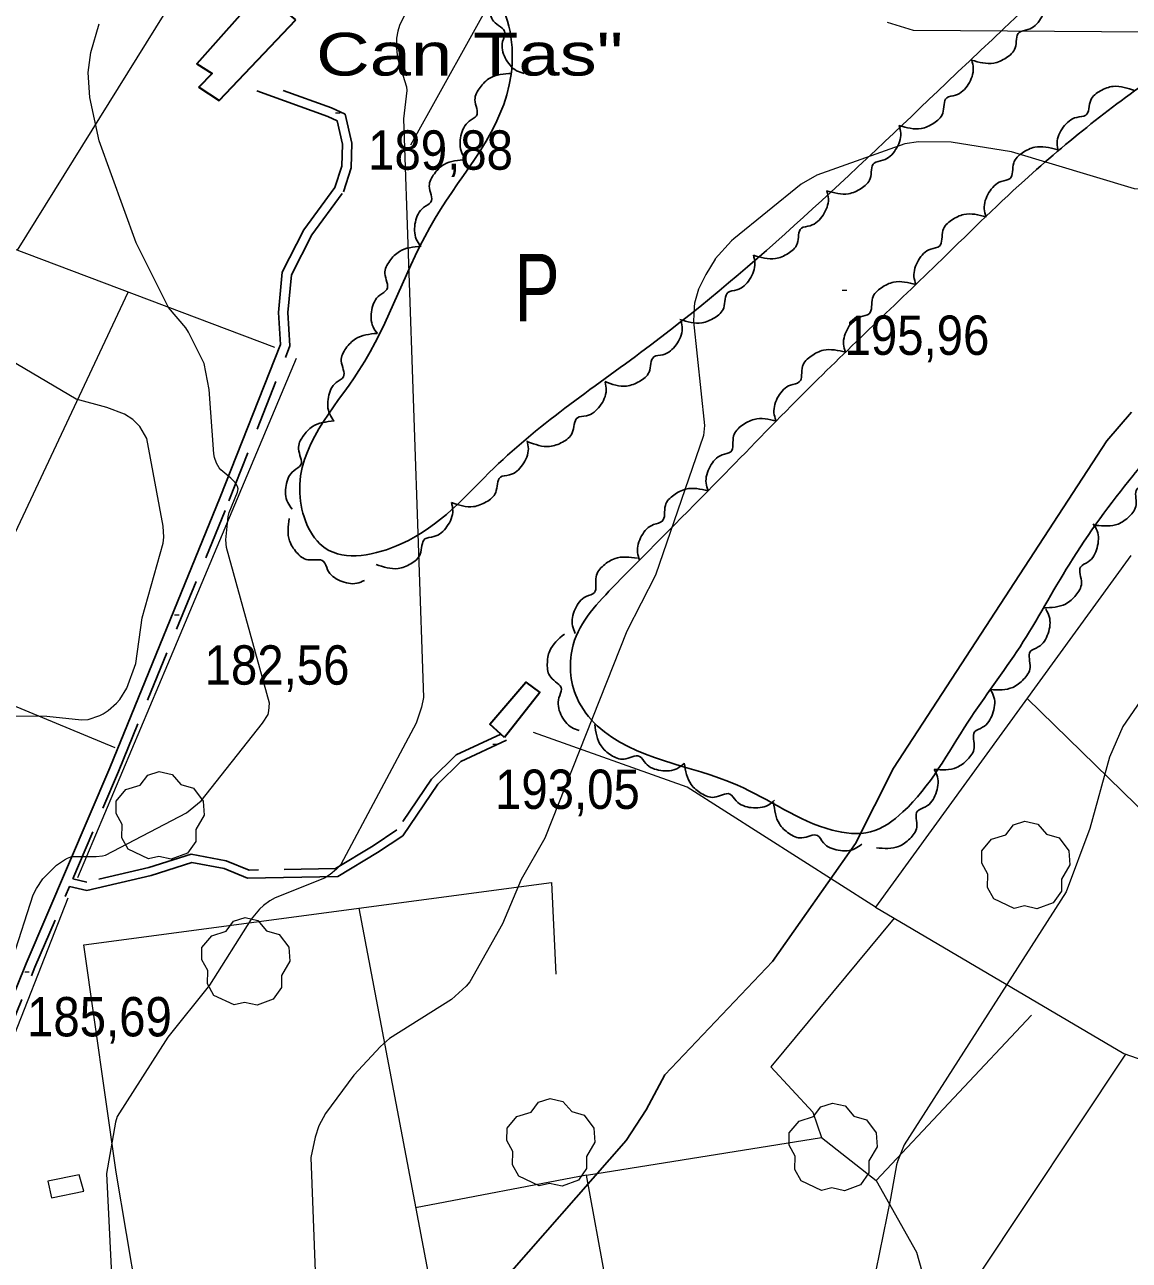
# Model space of a CAD drawing. Extents: x 480269 to 484877, y 4383588 to 4386804.
# Drawn here: x 482052.3 to 482297.9, y 4385114.4 to 4385389.2 of the extents above; entities that cross this region are included whole.
import ezdxf
from ezdxf.enums import TextEntityAlignment as Align

# ---------------------------------------------------------------- set-up
doc = ezdxf.new("R2010")
doc.units = 0
doc.header["$LTSCALE"] = 3.8
doc.linetypes.add('MEDIUM_DASHED', pattern=[4.5, 3, -1.5])
for name, color, linetype, lineweight in [('27', 7, 'Continuous', 25), ('29', 7, 'Continuous', 13), ('38', 7, 'Continuous', 25), ('47', 7, 'Continuous', 35), ('51', 7, 'Continuous', 13), ('7', 7, 'Continuous', 13), ('8', 7, 'Continuous', 25), ('9', 7, 'Continuous', 13)]:
    doc.layers.add(name, color=color, linetype=linetype, lineweight=lineweight)
doc.layers.add('31', color=7, linetype='Continuous')
doc.layers.add('5', color=7, linetype='Continuous')

msp = doc.modelspace()

# ---------------------------------------------------------------- linework, layer by layer
at = {"layer": '27'}
for points in [[(482134.14, 4385639.56), (482145.42, 4385616.05), (482167.98, 4385611.34), (482199.94, 4385629.21), (482256.34, 4385654.6), (482299.58, 4385676.23), (482309.92, 4385675.29), (482324.96, 4385660.25), (482353.16, 4385626.39), (482366.32, 4385607.58), (482355.04, 4385597.24), (482347.52, 4385585.01), (482347.52, 4385561.5), (482356.92, 4385553.04), (482382.29, 4385553.98), (482400.15, 4385553.98), (482414.25, 4385537.05), (482418.01, 4385522), (482407.67, 4385512.6), (482383.23, 4385513.54), (482370.08, 4385507.9), (482358.8, 4385494.73), (482359.74, 4385477.8), (482342.82, 4385454.29), (482257.28, 4385376.24), (482191.48, 4385317.93), (482156.7, 4385290.66), (482136.02, 4385273.73), (482119.1, 4385272.79), (482113.46, 4385285.02), (482126.62, 4385312.29), (482143.54, 4385346.14), (482160.46, 4385378.12), (482156.7, 4385395.99), (482134.14, 4385407.27), (482113.46, 4385416.68), (482093.72, 4385412.91), (482087.14, 4385401.63), (482072.1, 4385398.81), (482050.48, 4385407.27), (482035.44, 4385408.21), (482021.34, 4385395.05), (482005.36, 4385398.81), (482011, 4385429.84), (482001.6, 4385476.86), (481971.52, 4385519.18), (481936.74, 4385563.38), (481930.16, 4385579.37), (481941.44, 4385597.24), (481940.5, 4385616.99), (481916.06, 4385648.96), (481908.54, 4385674.35), (481928.28, 4385695.98), (481936.74, 4385694.1), (481957.42, 4385664.01), (481967.76, 4385648.02), (481979.04, 4385640.5), (481992.2, 4385648.02), (482008.18, 4385667.77), (482022.28, 4385668.71), (482035.44, 4385653.66), (482062.7, 4385651.78), (482096.54, 4385655.54), (482120.04, 4385653.66), (482134.14, 4385639.56)], [(482625.51, 4385282.56), (482642.43, 4385259.65), (482650.38, 4385244.64), (482647.78, 4385242.37), (482636.62, 4385237.32), (482619.6, 4385231), (482606.07, 4385227.49), (482592.32, 4385225.27), (482576.02, 4385223.66), (482565.3, 4385225.16), (482544.25, 4385237.98), (482530.74, 4385248.12), (482521.45, 4385250.21), (482506.84, 4385248), (482489.75, 4385241.2), (482474.05, 4385233.67), (482467.83, 4385231.98), (482446.42, 4385237.18), (482431.83, 4385245.15), (482427.52, 4385258.1), (482433.95, 4385267.51), (482447.44, 4385281.6), (482466.7, 4385298.44), (482480.68, 4385311.65), (482486, 4385318.16), (482489.98, 4385329.2), (482485.82, 4385343.36), (482475.74, 4385354.14), (482463.65, 4385352.6), (482442.18, 4385344.35), (482419.61, 4385337.03), (482392.84, 4385327.98), (482375.42, 4385322.04), (482354.47, 4385315.04), (482335.63, 4385313.3), (482324.91, 4385311.71), (482306.75, 4385298.27), (482298.77, 4385288.95), (482284.61, 4385269.24), (482273.64, 4385250.87), (482262.03, 4385234.12), (482247.6, 4385214.12), (482240.37, 4385209.68), (482231.84, 4385210.09), (482210.78, 4385220.1), (482179.62, 4385233.3), (482175.12, 4385239.41), (482174.28, 4385251.32), (482183.7, 4385264.71), (482206.93, 4385288.25), (482225.02, 4385306.72), (482255.15, 4385335.95), (482274.61, 4385354.56), (482305.02, 4385378.68), (482323.6, 4385392.1), (482343.47, 4385412.74), (482356.09, 4385425.44), (482370.63, 4385438.23), (482383.14, 4385448.74), (482409.87, 4385473.1), (482434.85, 4385494.28), (482448.48, 4385499.91), (482458.21, 4385495.14), (482469.07, 4385482.48), (482479.65, 4385471.01), (482489.49, 4385457.47), (482504.85, 4385438.05), (482518.31, 4385421.58), (482537.64, 4385396.47), (482552.32, 4385375.39), (482572.69, 4385353.07), (482605.31, 4385309.46), (482625.51, 4385282.56)], [(482163.36, 4385378.36), (482161.69, 4385378.96), (482159.16, 4385381.79), (482158.57, 4385385.43), (482159.07, 4385387.43), (482156.58, 4385389.96), (482155.72, 4385392.82), (482156.14, 4385395.81), (482159.25, 4385399.67)], [(482278.97, 4385395.85), (482279.33, 4385394.11), (482278.21, 4385390.49), (482275.4, 4385388.09), (482273.44, 4385387.49), (482272.56, 4385384.04), (482270.56, 4385381.83), (482267.78, 4385380.64), (482262.87, 4385381.3)], [(482262.89, 4385381.28), (482263.24, 4385379.54), (482262.11, 4385375.92), (482259.3, 4385373.53), (482257.33, 4385372.94), (482256.45, 4385369.49), (482254.44, 4385367.29), (482251.66, 4385366.1), (482246.74, 4385366.78)], [(482150.42, 4385359.2), (482149.49, 4385360.71), (482149.31, 4385364.5), (482151.13, 4385367.71), (482152.77, 4385368.94), (482152.42, 4385372.48), (482153.55, 4385375.24), (482155.75, 4385377.31), (482160.6, 4385378.36)], [(482282.12, 4385361.1), (482281.88, 4385362.86), (482283.26, 4385366.4), (482286.23, 4385368.58), (482288.23, 4385369.04), (482289.35, 4385372.42), (482291.51, 4385374.48), (482294.37, 4385375.47), (482299.22, 4385374.46)], [(482246.75, 4385366.78), (482247.1, 4385365.04), (482245.97, 4385361.41), (482243.16, 4385359.03), (482241.19, 4385358.43), (482240.31, 4385354.99), (482238.3, 4385352.78), (482235.52, 4385351.6), (482230.6, 4385352.28)], [(482266.09, 4385346.48), (482265.69, 4385348.21), (482266.72, 4385351.86), (482269.47, 4385354.32), (482271.42, 4385354.97), (482272.22, 4385358.44), (482274.17, 4385360.7), (482276.92, 4385361.95), (482281.85, 4385361.4)], [(482140.3, 4385340), (482139.37, 4385341.51), (482139.17, 4385345.3), (482140.99, 4385348.51), (482142.63, 4385349.75), (482142.27, 4385353.29), (482143.39, 4385356.06), (482145.59, 4385358.13), (482150.44, 4385359.19)], [(482230.68, 4385352.19), (482231.01, 4385350.44), (482229.83, 4385346.84), (482226.98, 4385344.49), (482225.01, 4385343.92), (482224.08, 4385340.49), (482222.04, 4385338.31), (482219.24, 4385337.17), (482214.34, 4385337.92)], [(482250.46, 4385331.43), (482250.05, 4385333.15), (482251.05, 4385336.81), (482253.78, 4385339.29), (482255.72, 4385339.96), (482256.48, 4385343.43), (482258.41, 4385345.71), (482261.15, 4385346.99), (482266.08, 4385346.49)], [(482130.72, 4385320.53), (482129.75, 4385322.02), (482129.48, 4385325.8), (482131.23, 4385329.05), (482132.84, 4385330.33), (482132.4, 4385333.86), (482133.46, 4385336.65), (482135.62, 4385338.77), (482140.44, 4385339.93)], [(482214.34, 4385337.91), (482214.67, 4385336.16), (482213.49, 4385332.56), (482210.64, 4385330.21), (482208.67, 4385329.64), (482207.74, 4385326.21), (482205.7, 4385324.03), (482202.9, 4385322.89), (482198, 4385323.64)], [(482234.81, 4385316.4), (482234.4, 4385318.12), (482235.4, 4385321.78), (482238.14, 4385324.26), (482240.08, 4385324.92), (482240.85, 4385328.39), (482242.79, 4385330.67), (482245.53, 4385331.94), (482250.46, 4385331.43)], [(482198.25, 4385323.33), (482198.5, 4385321.57), (482197.16, 4385318.02), (482194.21, 4385315.81), (482192.21, 4385315.33), (482191.13, 4385311.94), (482188.99, 4385309.86), (482186.15, 4385308.84), (482181.28, 4385309.81)], [(482121.11, 4385301.07), (482120.13, 4385302.56), (482119.83, 4385306.34), (482121.56, 4385309.6), (482123.16, 4385310.89), (482122.69, 4385314.41), (482123.73, 4385317.21), (482125.87, 4385319.35), (482130.69, 4385320.55)], [(482219.35, 4385301.17), (482218.92, 4385302.89), (482219.89, 4385306.56), (482222.61, 4385309.06), (482224.55, 4385309.74), (482225.28, 4385313.22), (482227.2, 4385315.51), (482229.92, 4385316.81), (482234.86, 4385316.34)], [(482181.38, 4385309.68), (482181.6, 4385307.92), (482180.2, 4385304.39), (482177.21, 4385302.23), (482175.21, 4385301.78), (482174.07, 4385298.41), (482171.9, 4385296.36), (482169.03, 4385295.39), (482164.19, 4385296.44)], [(482204.29, 4385285.54), (482203.82, 4385287.25), (482204.71, 4385290.94), (482207.36, 4385293.51), (482209.29, 4385294.23), (482209.94, 4385297.73), (482211.8, 4385300.06), (482214.5, 4385301.43), (482219.45, 4385301.07)], [(482111.78, 4385281.48), (482110.79, 4385282.95), (482110.43, 4385286.73), (482112.11, 4385290.01), (482113.69, 4385291.32), (482113.18, 4385294.84), (482114.18, 4385297.65), (482116.29, 4385299.82), (482121.08, 4385301.09)], [(482164.03, 4385296.64), (482164.3, 4385294.88), (482163, 4385291.32), (482160.07, 4385289.07), (482158.08, 4385288.57), (482157.03, 4385285.17), (482154.92, 4385283.07), (482152.08, 4385282.02), (482147.21, 4385282.93)], [(482303.46, 4385295.24), (482304.15, 4385293.6), (482303.75, 4385289.83), (482301.46, 4385286.94), (482299.65, 4385285.96), (482299.46, 4385282.41), (482297.93, 4385279.85), (482295.43, 4385278.15), (482290.48, 4385277.85)], [(482189.04, 4385270.1), (482188.58, 4385271.82), (482189.49, 4385275.5), (482192.16, 4385278.05), (482194.08, 4385278.77), (482194.76, 4385282.26), (482196.63, 4385284.58), (482199.34, 4385285.93), (482204.28, 4385285.55)], [(482147.21, 4385282.93), (482147.49, 4385281.18), (482146.2, 4385277.61), (482143.28, 4385275.35), (482141.29, 4385274.84), (482140.25, 4385271.44), (482138.15, 4385269.32), (482135.32, 4385268.26), (482130.44, 4385269.16)], [(482127.85, 4385265.59), (482126.18, 4385264.98), (482122.43, 4385265.55), (482119.65, 4385267.98), (482118.77, 4385269.84), (482115.23, 4385270.2), (482112.75, 4385271.85), (482111.16, 4385274.43), (482111.1, 4385279.39)], [(482289.91, 4385278.21), (482290.77, 4385276.65), (482290.78, 4385272.86), (482288.81, 4385269.74), (482287.11, 4385268.58), (482287.3, 4385265.03), (482286.05, 4385262.32), (482283.75, 4385260.36), (482278.86, 4385259.53)], [(482174.73, 4385253.82), (482174.12, 4385255.48), (482174.7, 4385259.23), (482177.13, 4385262.01), (482178.98, 4385262.9), (482179.34, 4385266.43), (482181, 4385268.92), (482183.57, 4385270.5), (482188.53, 4385270.56)], [(482279.37, 4385259.2), (482280.12, 4385257.59), (482279.87, 4385253.81), (482277.69, 4385250.83), (482275.92, 4385249.79), (482275.87, 4385246.24), (482274.43, 4385243.62), (482272, 4385241.82), (482267.07, 4385241.33)], [(482175.59, 4385232.24), (482173.95, 4385232.89), (482171.53, 4385235.82), (482171.08, 4385239.49), (482171.66, 4385241.46), (482169.26, 4385244.08), (482168.51, 4385246.97), (482169.04, 4385249.95), (482172.3, 4385253.69)], [(482267.1, 4385241.3), (482267.83, 4385239.68), (482267.54, 4385235.9), (482265.32, 4385232.95), (482263.53, 4385231.93), (482263.44, 4385228.38), (482261.97, 4385225.78), (482259.52, 4385224.01), (482254.57, 4385223.58)], [(482198.93, 4385224.87), (482197.49, 4385223.82), (482193.73, 4385223.35), (482190.39, 4385224.93), (482189.03, 4385226.47), (482185.53, 4385225.85), (482182.69, 4385226.76), (482180.46, 4385228.81), (482179.05, 4385233.56)], [(482219.04, 4385216.71), (482217.63, 4385215.64), (482213.87, 4385215.08), (482210.5, 4385216.58), (482209.11, 4385218.09), (482205.62, 4385217.39), (482202.76, 4385218.24), (482200.49, 4385220.24), (482198.97, 4385224.96)], [(482254.57, 4385223.58), (482255.27, 4385221.95), (482254.9, 4385218.18), (482252.62, 4385215.27), (482250.82, 4385214.29), (482250.65, 4385210.74), (482249.13, 4385208.17), (482246.64, 4385206.45), (482241.69, 4385206.12)], [(482238.45, 4385206.97), (482236.98, 4385205.97), (482233.2, 4385205.61), (482229.92, 4385207.28), (482228.61, 4385208.87), (482225.09, 4385208.35), (482222.27, 4385209.35), (482220.11, 4385211.46), (482218.84, 4385216.25)]]:
    msp.add_spline(points, degree=3, dxfattribs=at)
at = {"layer": '29'}
for points in [[(482079.82, 4385203.7), (482075.28, 4385205.82), (482073.87, 4385208.36), (482073.97, 4385211.34), (482072.6, 4385213.75), (482072.64, 4385216.5), (482074.8, 4385219.1), (482077.99, 4385220.1), (482079.64, 4385222.29), (482082.21, 4385223.12), (482085.07, 4385222.47), (482087.02, 4385220.2), (482089.83, 4385219.38), (482091.96, 4385216.53), (482092.2, 4385213.4), (482090.32, 4385210.25), (482090.32, 4385207.57), (482088.5, 4385204.96), (482084.88, 4385203.62), (482082.11, 4385204.25)], [(482272.34, 4385192.66), (482267.8, 4385194.78), (482266.39, 4385197.32), (482266.49, 4385200.3), (482265.12, 4385202.71), (482265.16, 4385205.46), (482267.32, 4385208.06), (482270.51, 4385209.06), (482272.16, 4385211.25), (482274.73, 4385212.08), (482277.59, 4385211.43), (482279.54, 4385209.16), (482282.35, 4385208.34), (482284.48, 4385205.49), (482284.72, 4385202.36), (482282.84, 4385199.21), (482282.84, 4385196.53), (482281.02, 4385193.92), (482277.4, 4385192.58), (482274.63, 4385193.21)], [(482098.9, 4385171.21), (482094.36, 4385173.33), (482092.95, 4385175.87), (482093.05, 4385178.85), (482091.68, 4385181.26), (482091.72, 4385184.01), (482093.88, 4385186.61), (482097.07, 4385187.61), (482098.72, 4385189.8), (482101.29, 4385190.63), (482104.15, 4385189.98), (482106.1, 4385187.71), (482108.91, 4385186.89), (482111.04, 4385184.04), (482111.28, 4385180.91), (482109.4, 4385177.76), (482109.4, 4385175.08), (482107.58, 4385172.47), (482103.96, 4385171.13), (482101.19, 4385171.76)], [(482166.73, 4385130.98), (482162.19, 4385133.1), (482160.78, 4385135.64), (482160.88, 4385138.62), (482159.51, 4385141.03), (482159.55, 4385143.78), (482161.71, 4385146.38), (482164.9, 4385147.38), (482166.55, 4385149.57), (482169.12, 4385150.4), (482171.98, 4385149.75), (482173.93, 4385147.48), (482176.74, 4385146.66), (482178.87, 4385143.81), (482179.11, 4385140.68), (482177.23, 4385137.53), (482177.23, 4385134.85), (482175.41, 4385132.24), (482171.79, 4385130.9), (482169.02, 4385131.53)], [(482229.51, 4385129.97), (482224.97, 4385132.09), (482223.56, 4385134.63), (482223.66, 4385137.61), (482222.29, 4385140.02), (482222.33, 4385142.77), (482224.49, 4385145.37), (482227.68, 4385146.37), (482229.33, 4385148.56), (482231.9, 4385149.39), (482234.76, 4385148.74), (482236.71, 4385146.47), (482239.52, 4385145.65), (482241.65, 4385142.8), (482241.89, 4385139.67), (482240.01, 4385136.52), (482240.01, 4385133.84), (482238.19, 4385131.23), (482234.57, 4385129.89), (482231.8, 4385130.52)]]:
    msp.add_lwpolyline(points, close=True, dxfattribs=at)
at = {"layer": '38', "linetype": 'MEDIUM_DASHED'}
for points in [[(482062.96, 4385199.24), (482073.17, 4385223.13), (482097.72, 4385283.34), (482111.28, 4385317.74), (482110.82, 4385325.17), (482111.59, 4385333.6), (482116.13, 4385342.44), (482123.16, 4385352), (482124.92, 4385357.39), (482125.03, 4385362.83), (482123.58, 4385369.27), (482120.5, 4385370.69), (482104.66, 4385376.44)], [(482158.14, 4385231.42), (482148.27, 4385226.82), (482142.79, 4385221.44), (482135.07, 4385210.11), (482129.8, 4385206.58), (482121.41, 4385201.56), (482102.2, 4385201.21), (482097.13, 4385203.28), (482089.33, 4385204.7), (482079.91, 4385201.74), (482066.1, 4385198.52), (482062.96, 4385199.24)], [(481905.99, 4384983.04), (481916.08, 4384990.35), (481923.8, 4384999.24), (481930.12, 4385009.35), (481940.83, 4385031.02), (481944.1, 4385036.56), (481947.28, 4385039.24), (481955.34, 4385041.34), (481971.85, 4385045.23), (481985.78, 4385051.71), (481997.76, 4385057.78), (482004.1, 4385062.71), (482009.17, 4385069.6), (482028.16, 4385114.29), (482054.56, 4385179.59), (482062.24, 4385197.57)]]:
    msp.add_lwpolyline(points, dxfattribs=at)
at = {"layer": '38'}
for points in [[(482026.23, 4385115.09), (482052.63, 4385180.39), (482071.24, 4385223.93), (482095.79, 4385284.12), (482109.17, 4385318.07), (482108.73, 4385325.2), (482109.55, 4385334.19), (482114.35, 4385343.54), (482121.28, 4385352.97), (482122.85, 4385357.74), (482122.94, 4385362.62), (482121.78, 4385367.81), (482119.71, 4385368.76), (482103.95, 4385374.48)], [(482159.43, 4385230.06), (482149.3, 4385225.33), (482144.16, 4385220.3), (482136.35, 4385208.82), (482130.75, 4385205.08), (482121.91, 4385199.8), (482101.87, 4385199.43), (482096.63, 4385201.56), (482089.45, 4385202.87), (482080.38, 4385200.02), (482066.11, 4385196.69), (482062.24, 4385197.57)]]:
    msp.add_lwpolyline(points, dxfattribs=at)
at = {"layer": '47'}
for points in [[(482112.55, 4385390.24), (482104.86, 4385396.62), (482090.56, 4385380.49), (482093.96, 4385378.34), (482090.98, 4385375.31), (482095.52, 4385372.31)], [(482158.99, 4385230.65), (482155.72, 4385233.61), (482163.7, 4385242.95), (482166.83, 4385240.69)]]:
    msp.add_lwpolyline(points, close=True, dxfattribs=at)
at = {"layer": '47', "lineweight": 13}
msp.add_lwpolyline([(482065.44, 4385129.77), (482064.41, 4385133.39), (482057.47, 4385131.99), (482058.27, 4385128.3)], close=True, dxfattribs=at)
at = {"layer": '51'}
for p, q in [((482105.89, 4385427.96), (482050.6, 4385339.07)), ((482034.95, 4385243.9), (482075.31, 4385329.74)), ((482001.61, 4385257.66), (482072.34, 4385228.45)), ((482061.87, 4385194.98), (482040.77, 4385141.24)), ((482276.21, 4385168.96), (482241.61, 4385132.17)), ((482264.33, 4385110.88), (482297.15, 4385160.27)), ((482177.24, 4385133.35), (482139.23, 4385126.09))]:
    msp.add_line(p, q, dxfattribs=at)
for points in [[(482282.57, 4385483.33), (482245.11, 4385461), (482223.11, 4385448.41), (482186.74, 4385425.45), (482177.68, 4385433.66), (482138.07, 4385362.41)], [(481885.68, 4385299.78), (481944.53, 4385380.92), (482007.51, 4385355.34), (482107.83, 4385317.45)], [(482064.14, 4385199.56), (482084.15, 4385246.95), (482112.77, 4385315.07)], [(482298.28, 4385271.12), (482241.52, 4385192.94), (482296.71, 4385160.42), (482310.52, 4385155.57), (482317.98, 4385153.32), (482321.07, 4385140.39), (482323.42, 4385134.86), (482327.12, 4385133.12), (482331.3, 4385131.64), (482330.14, 4385114.89), (482328.6, 4385105), (482325.35, 4385097.1), (482319.56, 4385089.16), (482309.96, 4385080.87), (482308.11, 4385080.78), (482309.28, 4385094.15)], [(482398.88, 4385142.89), (482367.84, 4385152.87), (482347.9, 4385168.5), (482275.24, 4385239.38)], [(482241.52, 4385192.94), (482199.63, 4385219.65), (482165.46, 4385231.78)], [(482092.78, 4384997.22), (482081.79, 4385079.44), (482072.6, 4385134.03), (482065.43, 4385184.55), (482169.43, 4385198.4), (482170.38, 4385178.05)], [(482126.58, 4385192.69), (482145.57, 4385092.7), (482082.11, 4385078.82)], [(482245.65, 4385190.51), (482218.21, 4385157.45), (482227.56, 4385147.37), (482229.52, 4385141.74)], [(482190.38, 4385061.77), (482177.24, 4385133.35), (482229.52, 4385141.74), (482241.64, 4385132.14), (482250.64, 4385116.21), (482255.23, 4385099.81), (482258.44, 4385087.15)]]:
    msp.add_lwpolyline(points, dxfattribs=at)
at = {"layer": '7'}
for p, q in [((482121.41, 4385369.62), (482122.41, 4385369.62)), ((482234.11, 4385330.14), (482235.11, 4385330.14)), ((482085.62, 4385257.92), (482086.62, 4385257.92)), ((482156.38, 4385229.17), (482157.38, 4385229.17)), ((482052.31, 4385178.58), (482053.31, 4385178.58))]:
    msp.add_line(p, q, dxfattribs=at)
at = {"layer": '8'}
msp.add_lwpolyline([(482298.43, 4385303.01), (482292.9, 4385296.67), (482245.46, 4385223.87), (482237.05, 4385207.13), (482218.57, 4385180.84), (482194.63, 4385155.68), (482190.47, 4385147.9), (482186.02, 4385141.03), (482156.91, 4385107.88)], dxfattribs=at)
at = {"layer": '9'}
for points in [[(482140.34, 4385398.63), (482135.61, 4385389.02), (482135.27, 4385387.78), (482135.01, 4385386.16), (482134.95, 4385383.86), (482135.21, 4385381.71), (482137.18, 4385375.36), (482137.29, 4385374.54), (482136.54, 4385368.25), (482141.01, 4385239.6), (482140.54, 4385237.42), (482139.31, 4385233.86), (482122.59, 4385202.47), (482121.63, 4385201.39), (482120.22, 4385200.2), (482118.98, 4385199.42), (482107.96, 4385195.05), (482106.8, 4385194.38), (482105.38, 4385193.35), (482104.5, 4385192.47), (482102.68, 4385190.3), (482093.39, 4385175.63), (482084.1, 4385164.07), (482072.85, 4385146.4), (482072.47, 4385145.11), (482070.51, 4385133.73), (482071.77, 4385108.13)], [(482428.86, 4385395.96), (482401.85, 4385378.5), (482342.17, 4385351.28), (482338.12, 4385350.75), (482299.06, 4385352.7), (482271.73, 4385360.95), (482258.34, 4385363.07), (482251.06, 4385363.15), (482248, 4385362.68)], [(482049.63, 4385181.6), (482054.15, 4385195.7), (482054.89, 4385197.13), (482056.36, 4385199.28), (482059.4, 4385202.29), (482061.11, 4385203.5), (482061.82, 4385203.86), (482062.58, 4385204.11), (482063.07, 4385204.21), (482068.15, 4385204.23), (482069.59, 4385204.39), (482070.29, 4385204.54), (482088.31, 4385213.93), (482091.53, 4385216.57), (482105.17, 4385233.83), (482106.4, 4385235.77), (482106.6, 4385236.63), (482106.7, 4385238.29), (482097.16, 4385272.95), (482096.99, 4385274.62), (482097.54, 4385279.86), (482097.73, 4385280.72), (482099.64, 4385285.25), (482099.76, 4385285.95), (482099.64, 4385286.48), (482099.49, 4385286.79), (482099.07, 4385287.4), (482098.12, 4385288.36), (482095.88, 4385290.2), (482095.51, 4385290.65), (482094.95, 4385291.72), (482094.49, 4385292.97), (482094.32, 4385293.75), (482093.28, 4385308.08), (482092.19, 4385313.85), (482088.73, 4385320.8), (482088.14, 4385321.75), (482084.3, 4385326.3), (482077.08, 4385340.65), (482068.82, 4385363.34), (482066.74, 4385373), (482066.42, 4385378.54), (482067.01, 4385382.99), (482068.87, 4385389.4)], [(482381.13, 4385391.67), (482374.87, 4385388.64), (482373.35, 4385388.24), (482364.95, 4385387.08), (482249.91, 4385387.92), (482244.13, 4385389.71)], [(482248, 4385362.68), (482228.43, 4385355.72), (482224.95, 4385353.72), (482209.98, 4385341.54), (482209.48, 4385341.1), (482205.85, 4385337.1), (482205.85, 4385337.04), (482203.73, 4385333.67), (482202.11, 4385330.37), (482201.27, 4385327.24), (482201.16, 4385326.42), (482201.05, 4385323.16), (482203.48, 4385300.08), (482203.24, 4385297.84), (482192.57, 4385266.75), (482186.18, 4385254.35), (482167.98, 4385208.27), (482162.68, 4385199.13), (482158.58, 4385189.25), (482151.25, 4385176.32), (482150.44, 4385175.37), (482147.22, 4385172.38), (482133.45, 4385163.74), (482131.43, 4385161.96), (482125.5, 4385155.57), (482119.16, 4385147.04), (482117.73, 4385144.32), (482116.89, 4385141.81), (482115.94, 4385137.27), (482115.94, 4385137.26), (482117.37, 4385098.32)], [(482048.11, 4385235.49), (482057.21, 4385235.43), (482064.93, 4385234.61), (482066.42, 4385234.71), (482068.99, 4385235.6), (482069.72, 4385235.95), (482070.88, 4385236.69), (482072.74, 4385238.28), (482073.48, 4385239.11), (482074.98, 4385241.63), (482077.02, 4385247.1), (482078.41, 4385257.28), (482083.11, 4385273.9), (482083.25, 4385275.24), (482083.06, 4385277.64), (482079.48, 4385297.19), (482077.88, 4385299.87), (482076.34, 4385301.37), (482074.49, 4385302.56), (482070.57, 4385304.03), (482063.76, 4385305.94), (482037.91, 4385321.12)], [(482312.34, 4385256.17), (482296.48, 4385233.14), (482293.54, 4385226.33), (482289.12, 4385210.41), (482283.9, 4385196.35), (482247.87, 4385140.11), (482246.36, 4385136.39), (482246.37, 4385136.37), (482246.37, 4385136.35), (482246.36, 4385136.31), (482246.35, 4385136.27), (482246.34, 4385136.26), (482246.32, 4385136.24), (482246.28, 4385136.15), (482246.13, 4385135.63), (482244.86, 4385128.14), (482237.47, 4385092.1)]]:
    msp.add_lwpolyline(points, dxfattribs=at)

# ---------------------------------------------------------------- texts
at = {"layer": '31', "width": 0.75}
msp.add_text('P', height=15, dxfattribs=at).set_placement((482166.24, 4385323.22), align=Align.CENTER)
at = {"layer": '5', "width": 1.3}
msp.add_text('Can Tas"', height=9.5, dxfattribs=at).set_placement((482117.09, 4385377.88))
at = {"layer": '7', "width": 0.9}
for s, p in [('189,88', (482128.66, 4385356.94)), ('195,96', (482234.61, 4385315.77)), ('182,56', (482092.3, 4385242.43)), ('193,05', (482156.88, 4385214.8)), ('185,69', (482052.81, 4385164.21))]:
    msp.add_text(s, height=8.75, dxfattribs=at).set_placement(p)

doc.saveas('drawing.dxf')
